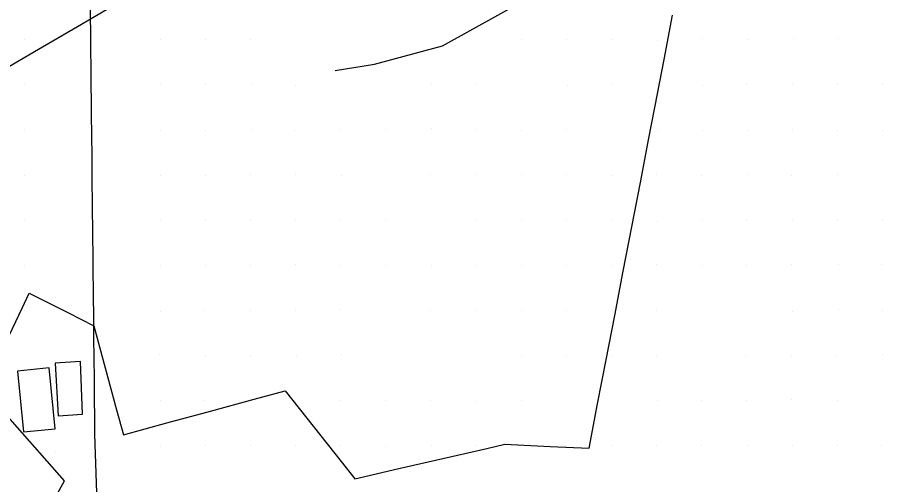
# Model space of a CAD drawing. Extents: x 1602514 to 1609837, y 863887 to 871157.
# Drawn here: x 1606621.5 to 1606911.5, y 866883.1 to 867038.4 of the extents above; entities that cross this region are included whole.
import ezdxf

# ---------------------------------------------------------------- set-up
doc = ezdxf.new("R2010")
doc.units = 0
for name, color, linetype in [('Survey-Buildings', 7, 'Continuous'), ('Survey-Fences', 7, 'Continuous'), ('Survey-Flow line', 7, 'Continuous'), ('Survey-Spot dirt', 7, 'Continuous'), ('Survey-Vegetation trees', 7, 'Continuous')]:
    doc.layers.add(name, color=color, linetype=linetype)

msp = doc.modelspace()

# ---------------------------------------------------------------- linework, layer by layer
at = {"layer": 'Survey-Buildings'}
for points in [[(1606634.01, 866923.47), (1606635.06, 866906), (1606643.06, 866906.49), (1606642.4, 866923.97), (1606634.01, 866923.47)], [(1606634.01, 866923.47), (1606635.06, 866906), (1606643.06, 866906.49), (1606642.4, 866923.97), (1606634.01, 866923.47)], [(1606621.5, 866920.84), (1606623.54, 866900.6), (1606634.03, 866901.65), (1606631.99, 866921.89), (1606621.5, 866920.84)], [(1606621.5, 866920.84), (1606623.54, 866900.6), (1606634.03, 866901.65), (1606631.99, 866921.89), (1606621.5, 866920.84)]]:
    msp.add_lwpolyline(points, dxfattribs=at)
at = {"layer": 'Survey-Fences'}
msp.add_lwpolyline([(1606648.57, 866860.75), (1606647.22, 866899.84), (1606647.04, 866917.04), (1606646.95, 866926.33), (1606646.9, 866930.75), (1606646.87, 866933.67), (1606646.83, 866938.04), (1606646.66, 866955), (1606646.62, 866958.47), (1606646.54, 866966.47), (1606646.44, 866975.86), (1606646.35, 866984.73), (1606646.26, 866993.45), (1606646.22, 866997.79), (1606646.12, 867007.57), (1606645.77, 867041.66)], dxfattribs=at)
msp.add_lwpolyline([(1606648.57, 866860.75), (1606647.22, 866899.84), (1606647.04, 866917.04), (1606646.95, 866926.33), (1606646.9, 866930.75), (1606646.87, 866933.67), (1606646.83, 866938.04), (1606646.66, 866955), (1606646.62, 866958.47), (1606646.54, 866966.47), (1606646.44, 866975.86), (1606646.35, 866984.73), (1606646.26, 866993.45), (1606646.22, 866997.79), (1606646.12, 867007.57), (1606645.77, 867041.66)], dxfattribs=at)
at = {"layer": 'Survey-Flow line'}
msp.add_lwpolyline([(1606727, 867020.8), (1606740.09, 867022.84), (1606762.71, 867028.94), (1606791.23, 867044.89), (1606805.67, 867046.04), (1606820.64, 867047.42), (1606836.42, 867048.44), (1606853.81, 867046), (1606869.12, 867046.08), (1606888.81, 867050.86), (1606907.61, 867054.87), (1606925.67, 867061.51), (1606939.32, 867075.99), (1606954.64, 867091.15), (1606971.1, 867115.37), (1606975.82, 867131.89), (1606980.21, 867157.28), (1606989.62, 867172.23), (1607007.36, 867191.89), (1607029.53, 867205.39), (1607033.83, 867210.05)], dxfattribs=at)
msp.add_lwpolyline([(1606727, 867020.8), (1606740.09, 867022.84), (1606762.71, 867028.94), (1606791.23, 867044.89), (1606805.67, 867046.04), (1606820.64, 867047.42), (1606836.42, 867048.44), (1606853.81, 867046), (1606869.12, 867046.08), (1606888.81, 867050.86), (1606907.61, 867054.87), (1606925.67, 867061.51), (1606939.32, 867075.99), (1606954.64, 867091.15), (1606971.1, 867115.37), (1606975.82, 867131.89), (1606980.21, 867157.28), (1606989.62, 867172.23), (1607007.36, 867191.89), (1607029.53, 867205.39), (1607033.83, 867210.05)], dxfattribs=at)
at = {"layer": 'Survey-Spot dirt'}
for p, q in [((1606623.88, 867031.05), (1606623.88, 867031.05)), ((1606623.88, 867031.05), (1606623.88, 867031.05)), ((1606669, 867031.01), (1606669, 867031.01)), ((1606669, 867031.01), (1606669, 867031.01)), ((1606683.85, 867030.89), (1606683.85, 867030.89)), ((1606683.85, 867030.89), (1606683.85, 867030.89)), ((1606698.89, 867031.05), (1606698.89, 867031.05)), ((1606698.89, 867031.05), (1606698.89, 867031.05)), ((1606788.79, 867031.21), (1606788.79, 867031.21)), ((1606788.79, 867031.21), (1606788.79, 867031.21)), ((1606803.83, 867030.96), (1606803.83, 867030.96)), ((1606803.83, 867030.96), (1606803.83, 867030.96)), ((1606819.11, 867030.94), (1606819.11, 867030.94)), ((1606819.11, 867030.94), (1606819.11, 867030.94)), ((1606848.98, 867031.44), (1606848.98, 867031.44)), ((1606848.98, 867031.44), (1606848.98, 867031.44)), ((1606863.89, 867031.18), (1606863.89, 867031.18)), ((1606863.89, 867031.18), (1606863.89, 867031.18)), ((1606879.36, 867031.41), (1606879.36, 867031.41)), ((1606879.36, 867031.41), (1606879.36, 867031.41)), ((1606894.09, 867031.25), (1606894.09, 867031.25)), ((1606894.09, 867031.25), (1606894.09, 867031.25)), ((1606834.02, 867030.77), (1606834.02, 867030.77)), ((1606834.02, 867030.77), (1606834.02, 867030.77)), ((1606623.86, 867015.98), (1606623.86, 867015.98)), ((1606623.86, 867015.98), (1606623.86, 867015.98)), ((1606668.94, 867015.93), (1606668.94, 867015.93)), ((1606668.94, 867015.93), (1606668.94, 867015.93)), ((1606683.99, 867015.99), (1606683.99, 867015.99)), ((1606683.99, 867015.99), (1606683.99, 867015.99)), ((1606699.1, 867016.05), (1606699.1, 867016.05)), ((1606699.1, 867016.05), (1606699.1, 867016.05)), ((1606714, 867015.63), (1606714, 867015.63)), ((1606714, 867015.63), (1606714, 867015.63)), ((1606759.12, 867016.12), (1606759.12, 867016.12)), ((1606759.12, 867016.12), (1606759.12, 867016.12)), ((1606773.72, 867016.04), (1606773.72, 867016.04)), ((1606773.72, 867016.04), (1606773.72, 867016.04)), ((1606804.27, 867015.91), (1606804.27, 867015.91)), ((1606804.27, 867015.91), (1606804.27, 867015.91)), ((1606819.01, 867015.95), (1606819.01, 867015.95)), ((1606819.01, 867015.95), (1606819.01, 867015.95)), ((1606834.07, 867016.15), (1606834.07, 867016.15)), ((1606834.07, 867016.15), (1606834.07, 867016.15)), ((1606848.93, 867015.9), (1606848.93, 867015.9)), ((1606848.93, 867015.9), (1606848.93, 867015.9)), ((1606863.76, 867016.2), (1606863.76, 867016.2)), ((1606863.76, 867016.2), (1606863.76, 867016.2)), ((1606878.93, 867015.97), (1606878.93, 867015.97)), ((1606878.93, 867015.97), (1606878.93, 867015.97)), ((1606894.07, 867016.02), (1606894.07, 867016.02)), ((1606894.07, 867016.02), (1606894.07, 867016.02)), ((1606908.86, 867015.94), (1606908.86, 867015.94)), ((1606908.86, 867015.94), (1606908.86, 867015.94)), ((1606623.85, 867000.97), (1606623.85, 867000.97)), ((1606623.85, 867000.97), (1606623.85, 867000.97)), ((1606669.01, 867000.87), (1606669.01, 867000.87)), ((1606669.01, 867000.87), (1606669.01, 867000.87)), ((1606684.1, 867000.93), (1606684.1, 867000.93)), ((1606684.1, 867000.93), (1606684.1, 867000.93)), ((1606699.09, 867001.04), (1606699.09, 867001.04)), ((1606699.09, 867001.04), (1606699.09, 867001.04)), ((1606713.56, 867000.87), (1606713.56, 867000.87)), ((1606713.56, 867000.87), (1606713.56, 867000.87)), ((1606728.94, 867001.11), (1606728.94, 867001.11)), ((1606728.94, 867001.11), (1606728.94, 867001.11)), ((1606743.84, 867001.07), (1606743.84, 867001.07)), ((1606743.84, 867001.07), (1606743.84, 867001.07)), ((1606758.92, 867001.31), (1606758.92, 867001.31)), ((1606758.92, 867001.31), (1606758.92, 867001.31)), ((1606773.97, 867001.09), (1606773.97, 867001.09)), ((1606773.97, 867001.09), (1606773.97, 867001.09)), ((1606789.02, 867000.84), (1606789.02, 867000.84)), ((1606789.02, 867000.84), (1606789.02, 867000.84)), ((1606803.84, 867001.14), (1606803.84, 867001.14)), ((1606803.84, 867001.14), (1606803.84, 867001.14)), ((1606834.09, 867001.26), (1606834.09, 867001.26)), ((1606834.09, 867001.26), (1606834.09, 867001.26)), ((1606849.03, 867000.86), (1606849.03, 867000.86)), ((1606849.03, 867000.86), (1606849.03, 867000.86)), ((1606863.86, 867000.81), (1606863.86, 867000.81)), ((1606863.86, 867000.81), (1606863.86, 867000.81)), ((1606879.02, 867001.24), (1606879.02, 867001.24)), ((1606879.02, 867001.24), (1606879.02, 867001.24)), ((1606893.9, 867000.95), (1606893.9, 867000.95)), ((1606893.9, 867000.95), (1606893.9, 867000.95)), ((1606908.84, 867000.72), (1606908.84, 867000.72)), ((1606908.84, 867000.72), (1606908.84, 867000.72)), ((1606623.99, 866985.87), (1606623.99, 866985.87)), ((1606623.99, 866985.87), (1606623.99, 866985.87)), ((1606668.91, 866985.92), (1606668.91, 866985.92)), ((1606668.91, 866985.92), (1606668.91, 866985.92)), ((1606683.9, 866985.82), (1606683.9, 866985.82)), ((1606683.9, 866985.82), (1606683.9, 866985.82)), ((1606698.9, 866986.15), (1606698.9, 866986.15)), ((1606698.9, 866986.15), (1606698.9, 866986.15)), ((1606713.82, 866986.05), (1606713.82, 866986.05)), ((1606713.82, 866986.05), (1606713.82, 866986.05)), ((1606729.06, 866985.83), (1606729.06, 866985.83)), ((1606729.06, 866985.83), (1606729.06, 866985.83)), ((1606758.74, 866986.08), (1606758.74, 866986.08)), ((1606758.74, 866986.08), (1606758.74, 866986.08)), ((1606773.87, 866986.08), (1606773.87, 866986.08)), ((1606773.87, 866986.08), (1606773.87, 866986.08)), ((1606789.02, 866986.03), (1606789.02, 866986.03)), ((1606789.02, 866986.03), (1606789.02, 866986.03)), ((1606803.94, 866986.07), (1606803.94, 866986.07)), ((1606803.94, 866986.07), (1606803.94, 866986.07)), ((1606819.27, 866985.85), (1606819.27, 866985.85)), ((1606819.27, 866985.85), (1606819.27, 866985.85)), ((1606833.63, 866986.28), (1606833.63, 866986.28)), ((1606833.63, 866986.28), (1606833.63, 866986.28)), ((1606848.81, 866985.95), (1606848.81, 866985.95)), ((1606848.81, 866985.95), (1606848.81, 866985.95)), ((1606863.9, 866986.16), (1606863.9, 866986.16)), ((1606863.9, 866986.16), (1606863.9, 866986.16)), ((1606878.76, 866985.93), (1606878.76, 866985.93)), ((1606878.76, 866985.93), (1606878.76, 866985.93)), ((1606894.05, 866986.23), (1606894.05, 866986.23)), ((1606894.05, 866986.23), (1606894.05, 866986.23)), ((1606623.97, 866970.95), (1606623.97, 866970.95)), ((1606623.97, 866970.95), (1606623.97, 866970.95)), ((1606669.04, 866971.04), (1606669.04, 866971.04)), ((1606669.04, 866971.04), (1606669.04, 866971.04)), ((1606683.89, 866971.11), (1606683.89, 866971.11)), ((1606683.89, 866971.11), (1606683.89, 866971.11)), ((1606698.77, 866970.9), (1606698.77, 866970.9)), ((1606698.77, 866970.9), (1606698.77, 866970.9)), ((1606713.87, 866970.99), (1606713.87, 866970.99)), ((1606713.87, 866970.99), (1606713.87, 866970.99)), ((1606728.87, 866970.78), (1606728.87, 866970.78)), ((1606728.87, 866970.78), (1606728.87, 866970.78)), ((1606743.79, 866971.07), (1606743.79, 866971.07)), ((1606743.79, 866971.07), (1606743.79, 866971.07)), ((1606773.7, 866971.14), (1606773.7, 866971.14)), ((1606773.7, 866971.14), (1606773.7, 866971.14)), ((1606788.89, 866970.97), (1606788.89, 866970.97)), ((1606788.89, 866970.97), (1606788.89, 866970.97)), ((1606803.95, 866971.04), (1606803.95, 866971.04)), ((1606803.95, 866971.04), (1606803.95, 866971.04)), ((1606818.88, 866971.09), (1606818.88, 866971.09)), ((1606818.88, 866971.09), (1606818.88, 866971.09)), ((1606834.09, 866970.7), (1606834.09, 866970.7)), ((1606834.09, 866970.7), (1606834.09, 866970.7)), ((1606848.93, 866971.04), (1606848.93, 866971.04)), ((1606848.93, 866971.04), (1606848.93, 866971.04)), ((1606863.8, 866971.14), (1606863.8, 866971.14)), ((1606863.8, 866971.14), (1606863.8, 866971.14)), ((1606878.98, 866971.1), (1606878.98, 866971.1)), ((1606878.98, 866971.1), (1606878.98, 866971.1)), ((1606894.07, 866971.17), (1606894.07, 866971.17)), ((1606894.07, 866971.17), (1606894.07, 866971.17)), ((1606908.84, 866970.97), (1606908.84, 866970.97)), ((1606908.84, 866970.97), (1606908.84, 866970.97)), ((1606623.85, 866956), (1606623.85, 866956)), ((1606623.85, 866956), (1606623.85, 866956)), ((1606668.85, 866955.96), (1606668.85, 866955.96)), ((1606668.85, 866955.96), (1606668.85, 866955.96)), ((1606683.98, 866955.89), (1606683.98, 866955.89)), ((1606683.98, 866955.89), (1606683.98, 866955.89)), ((1606698.83, 866956.03), (1606698.83, 866956.03)), ((1606698.83, 866956.03), (1606698.83, 866956.03)), ((1606713.79, 866956.11), (1606713.79, 866956.11)), ((1606713.79, 866956.11), (1606713.79, 866956.11)), ((1606728.93, 866955.99), (1606728.93, 866955.99)), ((1606728.93, 866955.99), (1606728.93, 866955.99)), ((1606743.76, 866955.91), (1606743.76, 866955.91)), ((1606743.76, 866955.91), (1606743.76, 866955.91)), ((1606759.07, 866955.97), (1606759.07, 866955.97)), ((1606759.07, 866955.97), (1606759.07, 866955.97)), ((1606773.91, 866956.08), (1606773.91, 866956.08)), ((1606773.91, 866956.08), (1606773.91, 866956.08)), ((1606788.86, 866955.93), (1606788.86, 866955.93)), ((1606788.86, 866955.93), (1606788.86, 866955.93)), ((1606803.93, 866955.95), (1606803.93, 866955.95)), ((1606803.93, 866955.95), (1606803.93, 866955.95)), ((1606819.03, 866955.99), (1606819.03, 866955.99)), ((1606819.03, 866955.99), (1606819.03, 866955.99)), ((1606833.75, 866956.3), (1606833.75, 866956.3)), ((1606833.75, 866956.3), (1606833.75, 866956.3)), ((1606849.01, 866956.05), (1606849.01, 866956.05)), ((1606849.01, 866956.05), (1606849.01, 866956.05)), ((1606863.65, 866955.97), (1606863.65, 866955.97)), ((1606863.65, 866955.97), (1606863.65, 866955.97)), ((1606878.48, 866956.21), (1606878.48, 866956.21)), ((1606878.48, 866956.21), (1606878.48, 866956.21)), ((1606894.27, 866956.29), (1606894.27, 866956.29)), ((1606894.27, 866956.29), (1606894.27, 866956.29)), ((1606908.67, 866956.18), (1606908.67, 866956.18)), ((1606908.67, 866956.18), (1606908.67, 866956.18)), ((1606623.84, 866940.96), (1606623.84, 866940.96)), ((1606623.84, 866940.96), (1606623.84, 866940.96)), ((1606683.6, 866941.03), (1606683.6, 866941.03)), ((1606683.6, 866941.03), (1606683.6, 866941.03)), ((1606698.87, 866941.09), (1606698.87, 866941.09)), ((1606698.87, 866941.09), (1606698.87, 866941.09)), ((1606713.89, 866941.12), (1606713.89, 866941.12)), ((1606713.89, 866941.12), (1606713.89, 866941.12)), ((1606728.95, 866941.26), (1606728.95, 866941.26)), ((1606728.95, 866941.26), (1606728.95, 866941.26)), ((1606758.85, 866941), (1606758.85, 866941)), ((1606758.85, 866941), (1606758.85, 866941)), ((1606773.97, 866941.02), (1606773.97, 866941.02)), ((1606773.97, 866941.02), (1606773.97, 866941.02)), ((1606788.96, 866941.02), (1606788.96, 866941.02)), ((1606788.96, 866941.02), (1606788.96, 866941.02)), ((1606803.8, 866941.06), (1606803.8, 866941.06)), ((1606803.8, 866941.06), (1606803.8, 866941.06)), ((1606819.05, 866941.03), (1606819.05, 866941.03)), ((1606819.05, 866941.03), (1606819.05, 866941.03)), ((1606833.81, 866941), (1606833.81, 866941)), ((1606833.81, 866941), (1606833.81, 866941)), ((1606894.19, 866941.23), (1606894.19, 866941.23)), ((1606894.19, 866941.23), (1606894.19, 866941.23)), ((1606669.08, 866940.74), (1606669.08, 866940.74)), ((1606669.08, 866940.74), (1606669.08, 866940.74)), ((1606879.13, 866940.73), (1606879.13, 866940.73)), ((1606879.13, 866940.73), (1606879.13, 866940.73)), ((1606908.76, 866940.87), (1606908.76, 866940.87)), ((1606908.76, 866940.87), (1606908.76, 866940.87)), ((1606668.84, 866926.23), (1606668.84, 866926.23)), ((1606668.84, 866926.23), (1606668.84, 866926.23)), ((1606683.87, 866925.79), (1606683.87, 866925.79)), ((1606683.87, 866925.79), (1606683.87, 866925.79)), ((1606698.91, 866926), (1606698.91, 866926)), ((1606698.91, 866926), (1606698.91, 866926)), ((1606714.04, 866926.15), (1606714.04, 866926.15)), ((1606714.04, 866926.15), (1606714.04, 866926.15)), ((1606729.07, 866926.27), (1606729.07, 866926.27)), ((1606729.07, 866926.27), (1606729.07, 866926.27)), ((1606788.81, 866926.03), (1606788.81, 866926.03)), ((1606788.81, 866926.03), (1606788.81, 866926.03)), ((1606803.83, 866925.85), (1606803.83, 866925.85)), ((1606803.83, 866925.85), (1606803.83, 866925.85)), ((1606818.78, 866926.17), (1606818.78, 866926.17)), ((1606818.78, 866926.17), (1606818.78, 866926.17)), ((1606833.88, 866926.06), (1606833.88, 866926.06)), ((1606833.88, 866926.06), (1606833.88, 866926.06)), ((1606863.5, 866925.79), (1606863.5, 866925.79)), ((1606863.5, 866925.79), (1606863.5, 866925.79)), ((1606878.64, 866925.88), (1606878.64, 866925.88)), ((1606878.64, 866925.88), (1606878.64, 866925.88)), ((1606893.64, 866926.08), (1606893.64, 866926.08)), ((1606893.64, 866926.08), (1606893.64, 866926.08)), ((1606908.88, 866926.33), (1606908.88, 866926.33)), ((1606908.88, 866926.33), (1606908.88, 866926.33)), ((1606668.87, 866911.03), (1606668.87, 866911.03)), ((1606668.87, 866911.03), (1606668.87, 866911.03)), ((1606683.77, 866911), (1606683.77, 866911)), ((1606683.77, 866911), (1606683.77, 866911)), ((1606698.9, 866910.98), (1606698.9, 866910.98)), ((1606698.9, 866910.98), (1606698.9, 866910.98)), ((1606713.8, 866910.83), (1606713.8, 866910.83)), ((1606713.8, 866910.83), (1606713.8, 866910.83)), ((1606728.82, 866910.99), (1606728.82, 866910.99)), ((1606728.82, 866910.99), (1606728.82, 866910.99)), ((1606743.63, 866911.14), (1606743.63, 866911.14)), ((1606743.63, 866911.14), (1606743.63, 866911.14)), ((1606758.81, 866910.99), (1606758.81, 866910.99)), ((1606758.81, 866910.99), (1606758.81, 866910.99)), ((1606773.93, 866910.82), (1606773.93, 866910.82)), ((1606773.93, 866910.82), (1606773.93, 866910.82)), ((1606789.04, 866911.14), (1606789.04, 866911.14)), ((1606789.04, 866911.14), (1606789.04, 866911.14)), ((1606834.04, 866911.01), (1606834.04, 866911.01)), ((1606834.04, 866911.01), (1606834.04, 866911.01)), ((1606848.74, 866910.9), (1606848.74, 866910.9)), ((1606848.74, 866910.9), (1606848.74, 866910.9)), ((1606863.71, 866911.08), (1606863.71, 866911.08)), ((1606863.71, 866911.08), (1606863.71, 866911.08)), ((1606878.79, 866911.34), (1606878.79, 866911.34)), ((1606878.79, 866911.34), (1606878.79, 866911.34)), ((1606893.93, 866911.04), (1606893.93, 866911.04)), ((1606893.93, 866911.04), (1606893.93, 866911.04)), ((1606668.92, 866895.88), (1606668.92, 866895.88)), ((1606668.92, 866895.88), (1606668.92, 866895.88)), ((1606683.93, 866895.98), (1606683.93, 866895.98)), ((1606683.93, 866895.98), (1606683.93, 866895.98)), ((1606698.84, 866896), (1606698.84, 866896)), ((1606698.84, 866896), (1606698.84, 866896)), ((1606713.86, 866895.99), (1606713.86, 866895.99)), ((1606713.86, 866895.99), (1606713.86, 866895.99)), ((1606728.94, 866896.03), (1606728.94, 866896.03)), ((1606728.94, 866896.03), (1606728.94, 866896.03)), ((1606743.74, 866895.9), (1606743.74, 866895.9)), ((1606743.74, 866895.9), (1606743.74, 866895.9)), ((1606758.96, 866895.98), (1606758.96, 866895.98)), ((1606758.96, 866895.98), (1606758.96, 866895.98)), ((1606773.77, 866896.11), (1606773.77, 866896.11)), ((1606773.77, 866896.11), (1606773.77, 866896.11)), ((1606788.88, 866896.12), (1606788.88, 866896.12)), ((1606788.88, 866896.12), (1606788.88, 866896.12)), ((1606803.91, 866896.15), (1606803.91, 866896.15)), ((1606803.91, 866896.15), (1606803.91, 866896.15)), ((1606819.33, 866896.06), (1606819.33, 866896.06)), ((1606819.33, 866896.06), (1606819.33, 866896.06)), ((1606833.82, 866896.07), (1606833.82, 866896.07)), ((1606833.82, 866896.07), (1606833.82, 866896.07)), ((1606848.63, 866896.02), (1606848.63, 866896.02)), ((1606848.63, 866896.02), (1606848.63, 866896.02)), ((1606864.23, 866896.17), (1606864.23, 866896.17)), ((1606864.23, 866896.17), (1606864.23, 866896.17)), ((1606878.82, 866896.06), (1606878.82, 866896.06)), ((1606878.82, 866896.06), (1606878.82, 866896.06)), ((1606893.76, 866896.16), (1606893.76, 866896.16)), ((1606893.76, 866896.16), (1606893.76, 866896.16)), ((1606908.62, 866896.23), (1606908.62, 866896.23)), ((1606908.62, 866896.23), (1606908.62, 866896.23)), ((1606634.2, 866894.01), (1606634.2, 866894.01)), ((1606634.2, 866894.01), (1606634.2, 866894.01))]:
    msp.add_line(p, q, dxfattribs=at)
at = {"layer": 'Survey-Vegetation trees'}
for points in [[(1606654.34, 867042.81), (1606641.4, 867035.28), (1606628.46, 867027.75), (1606615.52, 867020.21)], [(1606654.34, 867042.81), (1606641.4, 867035.28), (1606628.46, 867027.75), (1606615.52, 867020.21)], [(1606616.65, 866928.27), (1606623.05, 866941.75), (1606625.43, 866946.77), (1606638.18, 866940.27), (1606646.85, 866935.86), (1606650.64, 866921.92), (1606654.42, 866907.98), (1606656.67, 866899.68), (1606671.15, 866903.61), (1606685.63, 866907.54), (1606700.1, 866911.47), (1606710.41, 866914.27), (1606719.73, 866902.52), (1606729.05, 866890.77), (1606733.6, 866885.04), (1606748.21, 866888.4), (1606762.83, 866891.76), (1606777.45, 866895.12), (1606783.42, 866896.5), (1606798.41, 866895.78), (1606811.4, 866895.17), (1606814.24, 866909.89), (1606817.08, 866924.62), (1606819.92, 866939.35), (1606822.76, 866954.08), (1606825.6, 866968.81), (1606828.44, 866983.54), (1606831.28, 866998.27), (1606834.12, 867012.99), (1606836.32, 867024.38), (1606839.16, 867039.11)], [(1606616.65, 866928.27), (1606623.05, 866941.75), (1606625.43, 866946.77), (1606638.18, 866940.27), (1606646.85, 866935.86), (1606650.64, 866921.92), (1606654.42, 866907.98), (1606656.67, 866899.68), (1606671.15, 866903.61), (1606685.63, 866907.54), (1606700.1, 866911.47), (1606710.41, 866914.27), (1606719.73, 866902.52), (1606729.05, 866890.77), (1606733.6, 866885.04), (1606748.21, 866888.4), (1606762.83, 866891.76), (1606777.45, 866895.12), (1606783.42, 866896.5), (1606798.41, 866895.78), (1606811.4, 866895.17), (1606814.24, 866909.89), (1606817.08, 866924.62), (1606819.92, 866939.35), (1606822.76, 866954.08), (1606825.6, 866968.81), (1606828.44, 866983.54), (1606831.28, 866998.27), (1606834.12, 867012.99), (1606836.32, 867024.38), (1606839.16, 867039.11)], [(1606619.91, 866853), (1606627.08, 866866.07), (1606634.26, 866879.14), (1606637.09, 866884.29), (1606627.23, 866895.5), (1606617.37, 866906.7)], [(1606619.91, 866853), (1606627.08, 866866.07), (1606634.26, 866879.14), (1606637.09, 866884.29), (1606627.23, 866895.5), (1606617.37, 866906.7)]]:
    msp.add_lwpolyline(points, dxfattribs=at)

doc.saveas('drawing.dxf')
